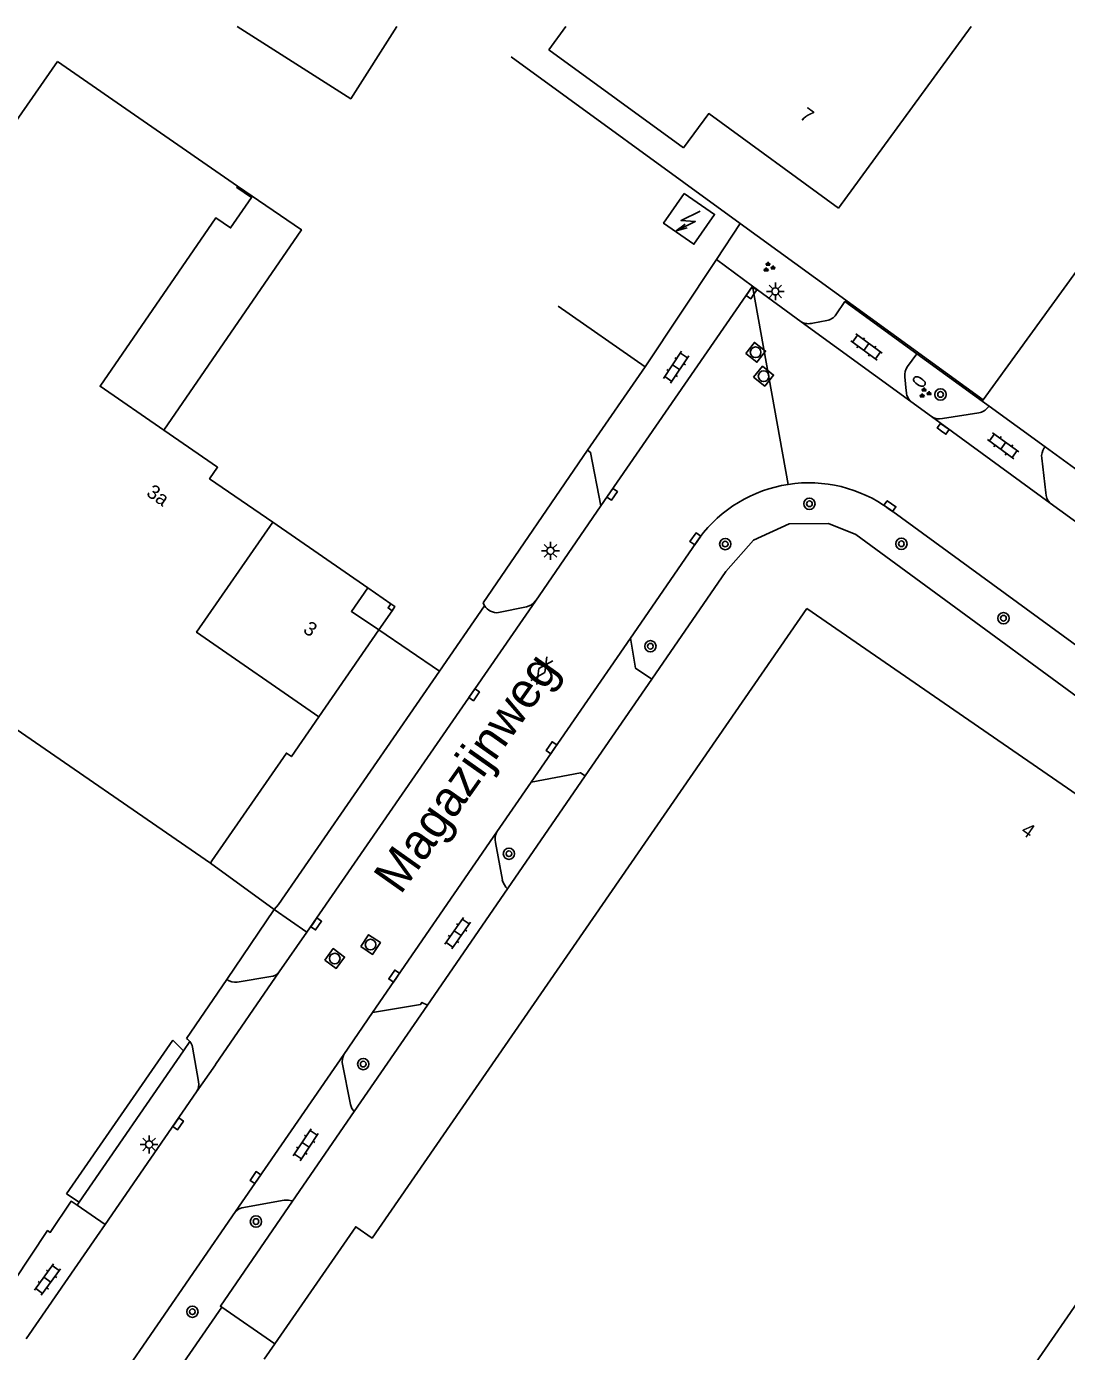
# Model space of a CAD drawing. Extents: x 136000 to 141000, y 400494 to 402006.
# Drawn here: x 139349 to 139422.5, y 401906.5 to 402000 of the extents above; entities that cross this region are included whole.
import ezdxf

# ---------------------------------------------------------------- set-up
doc = ezdxf.new("R2010")
doc.units = 0
for name, color, linetype in [('gg-afsc-hekwerk', 7, 'Continuous'), ('gg-afsc-muur', 7, 'Continuous'), ('gg-anno-huisnummerreeks BGT', 7, 'Continuous'), ('gg-anno-openbare ruimte label', 7, 'Continuous'), ('gg-bbg-bijgebouw', 7, 'Continuous'), ('gg-bbg-gedigitaliseerde bebouwing', 7, 'Continuous'), ('gg-bbg-hoofdgebouw', 7, 'Continuous'), ('gg-bbg-onder overbouw', 7, 'Continuous'), ('gg-bbg-pand overbouw', 7, 'Continuous'), ('gg-bbg-pilaar onder overbouw', 7, 'Continuous'), ('gg-bbg-pilaar pand', 7, 'Continuous'), ('gg-bbg-tussenscheiding', 7, 'Continuous'), ('gg-knt-verharding', 7, 'Continuous'), ('gg-knt-verharding nz', 7, 'Continuous'), ('gt-grn-groengrens', 7, 'Continuous'), ('gt-grn-vlakafsluiter', 7, 'Continuous'), ('gt-grn-weggrens', 7, 'Continuous'), ('gt-symb-boom', 7, 'Continuous'), ('gt-symb-brandkraan', 7, 'Continuous'), ('gt-symb-gesloten verharding', 7, 'Continuous'), ('gt-symb-groenvak', 7, 'Continuous'), ('gt-symb-klinker verharding', 7, 'Continuous'), ('gt-symb-kolk', 7, 'Continuous'), ('gt-symb-lichtmast', 7, 'Continuous'), ('gt-symb-rioolschacht', 7, 'Continuous'), ('gt-symb-trafo symbool', 7, 'Continuous')]:
    doc.layers.add(name, color=color, linetype=linetype)

# ---------------------------------------------------------------- blocks, each defined once
blk = doc.blocks.new('gt0-KL1')
at = {"layer": 'gt-symb-klinker verharding'}
for p, q in [((-1.15, 0.3), (1.15, 0.3)), ((-1, -0.3), (-1, 0.3)), ((-0.5, 0.3), (-0.5, 0.45)), ((0, -0.3), (0, 0.3)), ((0.5, 0.3), (0.5, 0.45)), ((1, -0.3), (1, 0.3)), ((-1.15, -0.3), (1.15, -0.3)), ((-0.5, -0.45), (-0.5, -0.3)), ((0.5, -0.45), (0.5, -0.3))]:
    blk.add_line(p, q, dxfattribs=at)
blk = doc.blocks.new('gt0-KOLK')
at = {"layer": 'gt-symb-kolk'}
blk.add_lwpolyline([(0, 0), (0.375, 0), (0.375, 0.4), (-0.375, 0.4), (-0.375, 0), (0, 0)], dxfattribs=at)
blk = doc.blocks.new('gt0-BOOM')
at = {"layer": 'gt-symb-boom'}
for radius in [0.4, 0.2]:
    blk.add_circle((0, 0), radius, dxfattribs=at)
blk = doc.blocks.new('gt0-GRVAK')
at = {"layer": 'gt-symb-groenvak'}
for p, q in [((-0.11, 0.189), (-0.228, 0.24)), ((-0.182, 0.153), (0.088, 0.153)), ((-0.091, 0.211), (-0.156, 0.322)), ((-0.047, 0.214), (-0.047, 0.393)), ((-0.004, 0.211), (0.061, 0.322)), ((0.015, 0.189), (0.133, 0.24)), ((0.262, -0.052), (0.197, 0.059)), ((0.305, -0.049), (0.305, 0.13)), ((0.349, -0.052), (0.414, 0.059)), ((-0.245, -0.228), (-0.363, -0.177)), ((-0.318, -0.264), (-0.047, -0.264)), ((-0.226, -0.206), (-0.291, -0.095)), ((-0.183, -0.203), (-0.183, -0.024)), ((-0.139, -0.206), (-0.074, -0.095)), ((-0.12, -0.228), (-0.002, -0.177)), ((0.243, -0.074), (0.125, -0.023)), ((0.17, -0.11), (0.441, -0.11)), ((0.368, -0.074), (0.486, -0.023))]:
    blk.add_line(p, q, dxfattribs=at)
blk = doc.blocks.new('gt0-BR')
at = {"layer": 'gt-symb-brandkraan'}
for centre, radius, start, end in [((-0.244, 0), 0.206, 107.56694, 252.43307), ((0.599, -2.664), 3, 106.89205, 107.56694), ((0, -0.691), 0.938, 73.10799, 106.89205), ((-0.599, -2.664), 3, 72.43309, 73.10799), ((0.244, 0), 0.206, 287.56695, 72.43309), ((0.599, 2.664), 3, 252.43307, 253.10797), ((0, 0.691), 0.938, 253.10797, 286.89206), ((-0.599, 2.664), 3, 286.89206, 287.56695)]:
    blk.add_arc(centre, radius, start, end, dxfattribs=at)
blk = doc.blocks.new('gt0-RS')
at = {"layer": 'gt-symb-rioolschacht'}
blk.add_lwpolyline([(-0.5, -0.5), (0.5, -0.5), (0.5, 0.5), (-0.5, 0.5)], close=True, dxfattribs=at)
blk.add_circle((0, 0), 0.375, dxfattribs=at)
blk = doc.blocks.new('gt0-LMAST')
at = {"layer": 'gt-symb-lichtmast'}
for p, q in [((-0.182, 0.173), (-0.447, 0.438)), ((-0.005, 0.246), (-0.005, 0.621)), ((0.172, 0.173), (0.437, 0.438)), ((-0.255, -0.004), (-0.63, -0.004)), ((-0.182, -0.181), (-0.447, -0.446)), ((-0.005, -0.254), (-0.005, -0.629)), ((0.437, -0.446), (0.172, -0.181)), ((0.245, -0.004), (0.62, -0.004))]:
    blk.add_line(p, q, dxfattribs=at)
blk.add_circle((-0.005, -0.004), 0.25, dxfattribs=at)
blk = doc.blocks.new('gt0-GESVH1')
at = {"layer": 'gt-symb-gesloten verharding'}
for p, q in [((-0.992, -0.261), (0.008, 0.239)), ((0.008, -0.261), (-0.992, 0.239)), ((0.008, 0.239), (1.008, -0.261)), ((1.008, 0.239), (0.008, -0.261))]:
    blk.add_line(p, q, dxfattribs=at)
blk = doc.blocks.new('gt0-HSP')
at = {"layer": 'gt-symb-trafo symbool'}
for points in [[(0.771, 0.746), (-0.529, -0.004), (0.471, -0.004), (-0.829, -0.754)], [(-0.217, -0.24), (-0.829, -0.754), (-0.077, -0.48)]]:
    blk.add_lwpolyline(points, dxfattribs=at)

msp = doc.modelspace()

# ---------------------------------------------------------------- linework, layer by layer
at = {"layer": 'gg-afsc-hekwerk'}
for p, q in [((139383.245, 401997.855), (139399.429, 401986.087)), ((139397.744, 401983.551), (139399.429, 401986.087)), ((139399.429, 401986.087), (139416.567, 401973.663)), ((139392.718, 401975.984), (139397.744, 401983.551)), ((139392.718, 401975.984), (139386.563, 401980.265)), ((139388.654, 401970.093), (139392.718, 401975.984)), ((139381.28, 401959.33), (139388.654, 401970.093)), ((139393.176, 401953.933), (139388.479, 401947.105)), ((139388.479, 401947.105), (139382.995, 401939.135)), ((139382.995, 401939.135), (139377.355, 401930.936)), ((139377.355, 401930.936), (139372.184, 401923.421)), ((139367.827, 401917.088), (139372.184, 401923.421)), ((139362.83, 401909.614), (139366.574, 401907.029))]:
    msp.add_line(p, q, dxfattribs=at)
for points in [[(139429.905, 401947.781), (139407.574, 401964.14), (139405.652, 401964.926), (139402.876, 401964.901), (139400.351, 401963.737), (139398.406, 401961.534), (139393.176, 401953.933)], [(139367.827, 401917.088), (139362.732, 401909.682), (139362.83, 401909.614)]]:
    msp.add_lwpolyline(points, dxfattribs=at)
at = {"layer": 'gg-afsc-muur'}
for points in [[(139424.719, 401984.879), (139416.567, 401973.663), (139399.429, 401986.087)], [(139392.718, 401975.984), (139388.654, 401970.093), (139381.28, 401959.33)]]:
    msp.add_lwpolyline(points, dxfattribs=at)
at = {"layer": 'gg-bbg-bijgebouw'}
msp.add_lwpolyline([(139395.467, 401988.217), (139394.01, 401986.119), (139396.152, 401984.637), (139397.609, 401986.735), (139395.467, 401988.217)], dxfattribs=at)
at = {"layer": 'gg-bbg-gedigitaliseerde bebouwing'}
for p, q in [((139385.921, 401998.355), (139387.121, 402000)), ((139351.23, 401997.534), (139341.43, 401983.433))]:
    msp.add_line(p, q, dxfattribs=at)
at = {"layer": 'gg-bbg-hoofdgebouw'}
for p, q in [((139406.363, 401987.168), (139415.722, 402000)), ((139395.415, 401991.432), (139385.921, 401998.355)), ((139351.23, 401997.534), (139363.941, 401988.731)), ((139366.424, 401965.008), (139373.139, 401960.373)), ((139328.199, 401964.276), (139362.022, 401940.955)), ((139439.952, 401934.211), (139404.129, 401958.915)), ((139373.912, 401957.41), (139369.675, 401951.272)), ((139362.022, 401940.955), (139362.133, 401941.116)), ((139413.008, 401895.142), (139439.952, 401934.211)), ((139365.828, 401905.949), (139366.574, 401907.029))]:
    msp.add_line(p, q, dxfattribs=at)
for points in [[(139363.923, 402000), (139371.931, 401994.903), (139375.181, 402000)], [(139395.415, 401991.432), (139397.199, 401993.852), (139406.363, 401987.168)], [(139358.741, 401971.504), (139362.532, 401968.894), (139361.972, 401968.081), (139366.424, 401965.008)], [(139366.574, 401907.029), (139372.282, 401915.296), (139373.444, 401914.494), (139404.129, 401958.915)], [(139362.133, 401941.116), (139367.392, 401948.725), (139367.747, 401948.48), (139369.675, 401951.272)]]:
    msp.add_lwpolyline(points, dxfattribs=at)
at = {"layer": 'gg-bbg-onder overbouw'}
for points in [[(139363.941, 401988.731), (139363.884, 401988.649), (139364.932, 401987.934), (139363.45, 401985.787), (139362.421, 401986.497), (139354.237, 401974.606), (139358.741, 401971.504)], [(139373.912, 401957.41), (139371.976, 401958.723), (139373.139, 401960.373)]]:
    msp.add_lwpolyline(points, dxfattribs=at)
at = {"layer": 'gg-bbg-pand overbouw'}
for p, q in [((139374.761, 401959.255), (139373.139, 401960.373)), ((139374.85, 401958.768), (139373.912, 401957.41))]:
    msp.add_line(p, q, dxfattribs=at)
msp.add_lwpolyline([(139363.941, 401988.731), (139368.455, 401985.658), (139358.741, 401971.504)], dxfattribs=at)
at = {"layer": 'gg-bbg-pilaar onder overbouw'}
msp.add_lwpolyline([(139374.85, 401958.768), (139374.562, 401958.967), (139374.761, 401959.255)], dxfattribs=at)
at = {"layer": 'gg-bbg-pilaar pand'}
msp.add_lwpolyline([(139374.761, 401959.255), (139375.049, 401959.056), (139374.85, 401958.768)], dxfattribs=at)
at = {"layer": 'gg-bbg-tussenscheiding'}
msp.add_lwpolyline([(139369.675, 401951.272), (139361.048, 401957.25), (139366.424, 401965.008)], dxfattribs=at)
at = {"layer": 'gg-knt-verharding'}
for p, q in [((139400.278, 401981.666), (139397.744, 401983.551)), ((139389.585, 401966.167), (139400.278, 401981.666)), ((139403.729, 401979.154), (139400.278, 401981.666)), ((139411.455, 401973.531), (139403.729, 401979.154)), ((139405.536, 401979.25), (139404.553, 401979.072)), ((139411.898, 401976.896), (139411.236, 401976.006)), ((139411.898, 401976.896), (139416.495, 401973.564)), ((139411.043, 401975.278), (139411.14, 401974.276)), ((139411.455, 401973.531), (139412.914, 401972.468)), ((139416.495, 401973.564), (139416.984, 401973.209)), ((139416.924, 401973.134), (139416.984, 401973.209)), ((139416.984, 401973.209), (139420.936, 401970.34)), ((139421.292, 401966.371), (139412.914, 401972.468)), ((139413.701, 401972.324), (139416.268, 401972.728)), ((139420.936, 401970.34), (139420.881, 401970.256)), ((139420.936, 401970.34), (139427.591, 401965.494)), ((139420.703, 401969.526), (139420.987, 401967.099)), ((139389.585, 401966.167), (139384.97, 401959.455)), ((139409.931, 401965.954), (139429.111, 401951.971)), ((139421.292, 401966.371), (139423.613, 401964.681)), ((139391.669, 401956.833), (139396.541, 401963.908)), ((139384.97, 401959.455), (139368.843, 401936.08)), ((139381.28, 401959.33), (139381.378, 401959.117)), ((139384.33, 401959.054), (139382.367, 401958.639)), ((139384.666, 401946.664), (139391.669, 401956.833)), ((139382.249, 401943.155), (139384.666, 401946.664)), ((139373.468, 401930.405), (139382.249, 401943.155)), ((139382.145, 401942.41), (139382.632, 401939.748)), ((139362.022, 401940.955), (139366.538, 401937.683)), ((139366.538, 401937.683), (139363.18, 401932.738)), ((139368.843, 401936.08), (139366.538, 401937.683)), ((139366.876, 401933.274), (139368.843, 401936.08)), ((139360.336, 401928.584), (139363.18, 401932.738)), ((139366.876, 401933.274), (139362.385, 401926.74)), ((139363.92, 401932.563), (139366.286, 401932.948)), ((139371.435, 401927.453), (139373.468, 401930.405)), ((139361.194, 401925.534), (139360.759, 401927.976)), ((139363.802, 401916.368), (139371.435, 401927.453)), ((139362.377, 401926.729), (139361.05, 401924.805)), ((139362.385, 401926.74), (139362.377, 401926.729)), ((139361.05, 401924.805), (139354.602, 401915.457)), ((139354.602, 401915.457), (139352.613, 401916.81)), ((139363.802, 401916.368), (139353.192, 401900.962)), ((139354.602, 401915.457), (139354.016, 401914.608)), ((139354.016, 401914.608), (139349.028, 401907.378)), ((139362.83, 401909.614), (139355.754, 401899.413))]:
    msp.add_line(p, q, dxfattribs=at)
for points in [[(139411.898, 401976.896), (139406.815, 401980.592), (139406.174, 401979.661)], [(139388.654, 401970.093), (139388.858, 401969.944), (139389.585, 401966.167)], [(139391.669, 401956.833), (139392.04, 401954.714), (139393.176, 401953.933)], [(139384.666, 401946.664), (139388.149, 401947.333), (139388.479, 401947.105)], [(139377.355, 401930.936), (139376.96, 401931.13), (139376.862, 401930.979), (139373.468, 401930.405)], [(139372.184, 401923.421), (139372.018, 401923.65), (139371.919, 401923.914), (139371.335, 401926.88), (139371.346, 401927.174), (139371.435, 401927.453)], [(139352.613, 401916.81), (139352.192, 401917.097), (139350.721, 401914.897), (139350.533, 401915.026), (139348.174, 401911.476), (139348.215, 401911.438)], [(139367.827, 401917.088), (139367.79, 401917.114), (139367.521, 401917.175), (139367.242, 401917.168), (139364.25, 401916.636), (139364.007, 401916.534), (139363.802, 401916.368)]]:
    msp.add_lwpolyline(points, dxfattribs=at)
for centre, radius, start, end in [((139405.363, 401980.219), 0.984, 280.10138, 325.47794), ((139404.238, 401980.091), 1.066, 241.46357, 287.17032), ((139412.083, 401975.392), 1.046, 144.0573, 186.24648), ((139412.266, 401974.313), 1.126, 181.87682, 223.96229), ((139416.093, 401973.743), 1.03, 279.76339, 323.74354), ((139413.493, 401973.408), 1.104, 238.38192, 280.88028), ((139421.747, 401969.658), 1.052, 145.37704, 187.21627), ((139404.267, 401958.18), 9.618, 98.6859, 143.45089), ((139404.267, 401958.18), 9.618, 53.92477, 98.68578), ((139422.069, 401967.124), 1.082, 181.34113, 224.12195), ((139382.243, 401959.645), 1.014, 211.40103, 277.00848), ((139384.162, 401960.034), 0.994, 279.74398, 324.39545), ((139383.331, 401942.624), 1.205, 153.8696, 190.23644), ((139384.004, 401940.147), 1.429, 196.20046, 225.065), ((139363.75, 401933.496), 0.948, 233.0563, 280.33323), ((139366.158, 401933.876), 0.937, 277.83159, 320.01343), ((139359.783, 401927.746), 1.004, 37.8599, 56.60245), ((139359.791, 401927.753), 0.993, 12.94771, 37.78292), ((139360.141, 401925.363), 1.067, 328.44899, 9.20333)]:
    msp.add_arc(centre, radius, start, end, dxfattribs=at)
at = {"layer": 'gg-knt-verharding nz'}
for q in [(139381.378, 401959.117), (139373.912, 401957.41)]:
    msp.add_line((139378.191, 401954.497), q, dxfattribs=at)
msp.add_lwpolyline([(139378.191, 401954.497), (139366.828, 401938.047), (139366.538, 401937.683)], dxfattribs=at)
at = {"layer": 'gt-grn-groengrens'}
for p, q in [((139351.881, 401917.608), (139359.366, 401928.469)), ((139360.129, 401927.714), (139359.366, 401928.469)), ((139360.576, 401928.362), (139360.129, 401927.714)), ((139360.129, 401927.714), (139352.766, 401917.033)), ((139351.881, 401917.608), (139352.766, 401917.033)), ((139352.766, 401917.033), (139352.613, 401916.81))]:
    msp.add_line(p, q, dxfattribs=at)
at = {"layer": 'gt-grn-vlakafsluiter'}
msp.add_line((139416.567, 401973.663), (139416.495, 401973.564), dxfattribs=at)
at = {"layer": 'gt-grn-weggrens'}
msp.add_line((139400.278, 401981.666), (139402.815, 401967.688), dxfattribs=at)

# ---------------------------------------------------------------- block references
at = {"layer": 'gt-symb-boom'}
for p in [(139413.559, 401974.029), (139404.308, 401966.316), (139398.364, 401963.475), (139410.797, 401963.492), (139418.005, 401958.239), (139393.08, 401956.26), (139383.101, 401941.622), (139372.816, 401926.774), (139365.245, 401915.66), (139360.753, 401909.298)]:
    msp.add_blockref('gt0-BOOM', p, dxfattribs=at)
at = {"layer": 'gt-symb-brandkraan', "rotation": 147.37496440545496}
msp.add_blockref('gt0-BR', (139412.068, 401974.945), dxfattribs=at)
at = {"layer": 'gt-symb-gesloten verharding', "rotation": 56.00796028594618}
msp.add_blockref('gt0-GESVH1', (139385.407, 401954.54), dxfattribs=at)
at = {"layer": 'gt-symb-groenvak'}
for p in [(139401.436, 401983.009), (139412.448, 401974.133)]:
    msp.add_blockref('gt0-GRVAK', p, dxfattribs=at)
at = {"layer": 'gt-symb-klinker verharding'}
for p, rotation in [((139408.329, 401977.381), -36.010525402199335), ((139394.898, 401975.955), 56.421186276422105), ((139417.992, 401970.411), -36.010525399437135), ((139379.474, 401936.011), -124.81835448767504), ((139368.758, 401921.08), -123.49940007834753), ((139350.522, 401911.563), -125.80410591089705)]:
    msp.add_blockref('gt0-KL1', p, dxfattribs=dict(at, rotation=rotation))
at = {"layer": 'gt-symb-kolk'}
for p, rotation in [((139400.389, 401981.098), 55.46787543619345), ((139413.637, 401971.448), -35.93051893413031), ((139390.545, 401966.87), 55.46787543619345), ((139409.872, 401965.992), -35.31121343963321), ((139396.42, 401963.728), 55.46787543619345), ((139380.476, 401952.955), -124.66146874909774), ((139386.26, 401948.988), 55.4678754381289), ((139369.333, 401936.776), -124.5563217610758), ((139375.157, 401932.869), 55.46787543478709), ((139359.906, 401922.44), 55.46787543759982), ((139365.373, 401918.646), 55.4678754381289)]:
    msp.add_blockref('gt0-KOLK', p, dxfattribs=dict(at, rotation=rotation))
at = {"layer": 'gt-symb-lichtmast'}
for p in [(139401.907, 401981.307), (139386.036, 401963), (139357.707, 401921.103)]:
    msp.add_blockref('gt0-LMAST', p, dxfattribs=at)
at = {"layer": 'gt-symb-rioolschacht'}
for p, rotation in [((139400.511, 401977.006), -37.935263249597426), ((139401.074, 401975.321), -38.74927691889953), ((139373.332, 401935.204), -33.62652912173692), ((139370.803, 401934.22), -36.50328298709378)]:
    msp.add_blockref('gt0-RS', p, dxfattribs=dict(at, rotation=rotation))
at = {"layer": 'gt-symb-trafo symbool', "rotation": -3.4976952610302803}
msp.add_blockref('gt0-HSP', (139395.774, 401986.271), dxfattribs=at)

# ---------------------------------------------------------------- texts
at = {"layer": 'gg-anno-huisnummerreeks BGT'}
for s, rotation, p in [('7', 323.9, (139403.545, 401993.555)), ('3a', 325.5, (139357.439, 401966.936)), ('3', 325.4, (139368.499, 401957.293)), ('4', 325.4, (139419.166, 401943.079))]:
    msp.add_text(s, height=1, rotation=rotation, dxfattribs=at).set_placement(p)
at = {"layer": 'gg-anno-openbare ruimte label'}
msp.add_text('Magazijnweg', height=2.5, rotation=54.8, dxfattribs=at).set_placement((139375.446, 401938.667))

doc.saveas('drawing.dxf')
